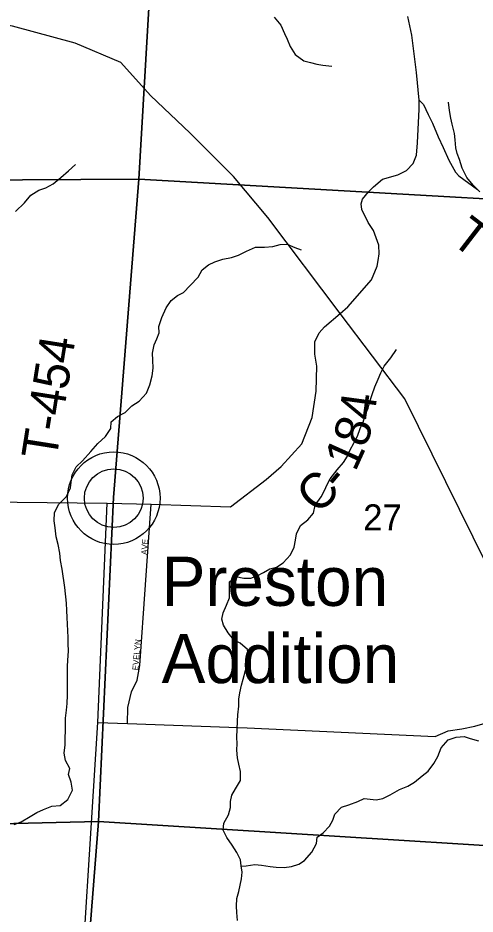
# Model space of a CAD drawing. Extents: x 1624196 to 2029251, y 146837 to 440034.
# Drawn here: x 1836514 to 1840391, y 320251 to 327860 of the extents above; entities that cross this region are included whole.
import ezdxf

# ---------------------------------------------------------------- set-up
doc = ezdxf.new("R2010")
doc.units = 0
for name, color, linetype in [('GM_P_State_Alignment', 7, 'Continuous'), ('GM_X_County_Road', 7, 'Continuous'), ('GM_X_County_Road_Text', 7, 'Continuous'), ('GM_X_Minor_River', 7, 'Continuous'), ('GM_X_Section', 7, 'Continuous'), ('GM_X_Section_Text', 7, 'Continuous'), ('GM_X_Township_Road', 7, 'Continuous'), ('GM_X_Township_Road_Text', 7, 'Continuous'), ('GM_X_Township_Subdivision', 7, 'Continuous'), ('GM_X_Township_Subdivision_Text', 7, 'Continuous'), ('GM_X_Unincorporated', 7, 'Continuous'), ('GM_X_Unincorporated_Location', 7, 'Continuous'), ('GM_X_Unincorporated_Text', 7, 'Continuous')]:
    doc.layers.add(name, color=color, linetype=linetype)

msp = doc.modelspace()

# ---------------------------------------------------------------- linework, layer by layer
at = {"layer": 'GM_P_State_Alignment'}
msp.add_lwpolyline([(1841070.6, 322042.9), (1839794.7, 324625.9), (1839247.6, 325350.5), (1838632.2, 326165.4), (1838342.4, 326513.4), (1837975.2, 326880.6), (1837637.1, 327199.5), (1837385.9, 327479.8), (1836999.5, 327644.1), (1836468.1, 327789.1), (1836052.7, 327856.7), (1835538, 327819), (1835028.6, 327760.1), (1834429.6, 327489.5), (1834101.1, 327199.5), (1833589.1, 326735.6), (1832690.6, 326291.1), (1831391.2, 325648.4), (1830367.1, 325213.5), (1830029, 325116.9), (1826845.3, 325045.2), (1826279.7, 325032.4)], dxfattribs=at)
at = {"layer": 'GM_X_County_Road'}
for points in [[(1837192.5, 321876.7), (1837270.6, 323740), (1837644.8, 323732.3), (1838317.8, 323709.7), (1838620.3, 323941), (1838746.7, 324051.3), (1838921.7, 324244.5), (1839008.2, 324466.4), (1839044.5, 324691.5), (1839049, 324904.1), (1839031.3, 325004.1), (1839031.6, 325108.3), (1839068.4, 325185.1), (1839113.5, 325237.9), (1839247.6, 325350.5), (1839313.1, 325405.5), (1839511.5, 325637.2), (1839561.6, 325752.3), (1839570.3, 325799.6), (1839578.6, 325855.3), (1839574.7, 325928.9), (1839528.6, 326054.5), (1839485.4, 326124), (1839431.5, 326233.4), (1839425.5, 326281.5), (1839436.1, 326321.7), (1839487.1, 326382.6), (1839530.5, 326425.4), (1839604.7, 326489.8), (1839734.8, 326527.6), (1839808.9, 326565.5), (1839866.5, 326623.2), (1839892.8, 326695.6), (1839902.7, 326797.8), (1839915.9, 327084.4), (1839917.5, 327160.1), (1839892.8, 327395.7), (1839855.8, 327714.4), (1839819.6, 327872.5)], [(1837014.2, 319052.5), (1837192.5, 321876.7)], [(1837192.5, 321876.7), (1837443.4, 321868.1), (1838457, 321833.2), (1840052.4, 321758.1), (1840163.7, 321808), (1840279.6, 321823.8), (1840389.3, 321847.6), (1840534.9, 321888)]]:
    msp.add_lwpolyline(points, dxfattribs=at)
at = {"layer": 'GM_X_Minor_River'}
for points in [[(1838686.4, 327865.2), (1838744.2, 327798.9), (1838774.1, 327728.6), (1838797.9, 327678.5), (1838821.8, 327618.3), (1838865.6, 327548), (1838939.6, 327495.6), (1838995.6, 327481.4), (1839047.6, 327467.2), (1839099.7, 327459), (1839175.7, 327448.7)], [(1840432.1, 326382.1), (1840374.2, 326440.4), (1840322.3, 326504.7), (1840282.5, 326583), (1840258.7, 326657.3), (1840238.8, 326707.5), (1840229, 326757.6), (1840223.1, 326823.7), (1840217.3, 326877.9), (1840195.5, 326956.1), (1840185.7, 327008.2), (1840173.8, 327072.4), (1840166, 327144.6)], [(1836813.8, 326450.9), (1836878.1, 326504.8), (1836944.3, 326560.7), (1837002.5, 326614.6)], [(1836494.7, 326215.5), (1836569, 326289.4), (1836623.3, 326353.4), (1836691.5, 326397.2), (1836751.6, 326417), (1836813.8, 326450.9)], [(1836933.8, 322354), (1836937.9, 322406.1), (1836942.1, 322482.3), (1836940.3, 322548.4), (1836940.5, 322598.5), (1836938.7, 322656.6), (1836931, 322768.9), (1836929.2, 322829), (1836927.3, 322891.2), (1836911.7, 323023.5), (1836888.2, 323179.9), (1836876.4, 323254.1), (1836868.5, 323314.2), (1836856.7, 323388.4), (1836838.9, 323454.6), (1836829.1, 323530.8), (1836821.3, 323591), (1836823.5, 323659.1), (1836859.8, 323731.1), (1836926, 323797), (1836960.3, 323869.1), (1836966.5, 323919.1), (1836974.7, 323979.2), (1837006.9, 324047.3), (1837063.1, 324099.2), (1837131.4, 324177.1), (1837191.7, 324245), (1837256, 324304.9), (1837302.2, 324372.9), (1837304.4, 324429), (1837358.6, 324474.9), (1837424.8, 324510.8), (1837481, 324564.7), (1837543.2, 324604.5), (1837605.5, 324672.5), (1837633.8, 324744.5), (1837652, 324820.6), (1837662.2, 324886.7), (1837658.4, 324954.8), (1837656.6, 325013), (1837668.8, 325085.1), (1837693, 325135.1), (1837711.2, 325187.1), (1837709.3, 325239.3), (1837735.6, 325317.3), (1837769.9, 325397.4), (1837814.1, 325461.3), (1837866.3, 325503.2), (1837918.4, 325529.1), (1837974.7, 325587), (1838043, 325659), (1838077.2, 325721), (1838129.4, 325762.9), (1838183.5, 325788.7), (1838251.7, 325810.5), (1838325.8, 325826.3), (1838386, 325844.1), (1838452.1, 325880), (1838528.3, 325911.8), (1838604.4, 325913.5), (1838676.6, 325919.3), (1838738.7, 325937.1), (1838796.8, 325938.9), (1838862.8, 325910.6), (1838916.8, 325890.4)], [(1839568.3, 324793.8), (1839592.5, 324845.9), (1839618.7, 324903.9), (1839677, 324973.8), (1839723.2, 325043.8)], [(1838375.1, 320196.5), (1838371.3, 320264.7), (1838367.5, 320316.8), (1838371.7, 320382.9), (1838387.9, 320443), (1838400, 320495.1), (1838410.2, 320551.1), (1838416.4, 320607.2), (1838408.5, 320659.4), (1838402.7, 320711.5), (1838370.8, 320773.7), (1838331, 320836), (1838287.1, 320900.3), (1838255.3, 320964.5), (1838261.4, 321022.6), (1838299.7, 321092.6), (1838317.9, 321156.7), (1838318, 321206.8), (1838328.2, 321260.9), (1838360.4, 321314.9), (1838400.7, 321384.9), (1838400.9, 321461), (1838387.1, 321523.2), (1838377.2, 321577.4), (1838371.4, 321641.5), (1838373.6, 321699.6), (1838371.7, 321749.7), (1838376.2, 321890), (1838380.3, 321942.1), (1838388.5, 322016.2), (1838388.7, 322074.4), (1838394.9, 322128.4), (1838411.1, 322194.5), (1838425.3, 322246.6), (1838443.5, 322318.7), (1838465.8, 322390.7), (1838469.9, 322444.8), (1838462.1, 322497), (1838398.2, 322551.3), (1838344.2, 322579.6), (1838298.3, 322637.8), (1838256.4, 322704.1), (1838242.6, 322754.3), (1838254.7, 322808.3), (1838283, 322872.4), (1838307.2, 322936.4), (1838309.4, 322994.5), (1838309.6, 323070.7), (1838361.8, 323116.6), (1838429.8, 323104.3), (1838487.9, 323104.1), (1838544, 323122), (1838596.2, 323149.8), (1838650.3, 323181.7), (1838706.5, 323197.6), (1838762.6, 323233.4), (1838824.9, 323301.4), (1838857.2, 323367.4), (1838867.4, 323425.5), (1838875.5, 323479.5), (1838909.8, 323549.6), (1838974, 323599.5), (1839020.2, 323655.4), (1839034.4, 323723.5), (1839086.7, 323793.5), (1839112.9, 323847.5), (1839137.1, 323897.5), (1839163.3, 323947.5), (1839221.6, 324023.5), (1839275.8, 324085.4), (1839308, 324137.4), (1839328.2, 324187.4), (1839366.4, 324255.4), (1839392.6, 324309.5), (1839416.9, 324373.5), (1839441, 324427.5), (1839461.3, 324495.6), (1839483.4, 324545.6), (1839495.6, 324595.7), (1839517.8, 324663.7), (1839540.1, 324727.8), (1839568.3, 324793.8)], [(1836481.2, 321010.9), (1836541.3, 321034.7), (1836617.6, 321078.5), (1836675.7, 321114.4), (1836729.9, 321140.2), (1836802.1, 321168.1), (1836872.2, 321173.8), (1836936.4, 321223.7), (1836976.7, 321301.7), (1836966.9, 321369.9), (1836943, 321436.1), (1836953.2, 321486.2), (1836917.3, 321554.5), (1836907.5, 321616.6), (1836913.7, 321688.7), (1836915.9, 321750.9), (1836918.1, 321803), (1836918.4, 321915.2), (1836926.6, 321981.3), (1836932.8, 322039.4), (1836935, 322109.5), (1836935.4, 322233.8), (1836933.6, 322303.9), (1836933.8, 322354)], [(1838408.6, 320658.8), (1838448.6, 320661.2), (1838522.7, 320671), (1838580.8, 320664.8), (1838652.8, 320654.5), (1838702.9, 320648.3), (1838772.9, 320646.1), (1838835, 320653.9), (1838895.2, 320673.7), (1838945.3, 320705.6), (1839007.6, 320777.5), (1839045.9, 320851.5), (1839052.1, 320903.6), (1839102.2, 320941.5), (1839156.5, 320997.5), (1839184.7, 321049.5), (1839200.8, 321099.5), (1839259.1, 321157.4), (1839319.2, 321177.2), (1839397.4, 321207), (1839451.5, 321230.9), (1839501.6, 321226.7), (1839551.6, 321220.5), (1839607.7, 321232.4), (1839671.9, 321262.2), (1839750.1, 321308), (1839820.3, 321335.8), (1839878.5, 321371.7), (1839942.7, 321423.6), (1839992.9, 321463.5), (1840041.1, 321529.5), (1840075.4, 321587.5), (1840103.6, 321661.5), (1840163.9, 321729.5), (1840230, 321753.3), (1840298.1, 321759), (1840348.2, 321742.8), (1840420.2, 321722.5)]]:
    msp.add_lwpolyline(points, dxfattribs=at)
at = {"layer": 'GM_X_Section'}
for points in [[(1837853.1, 331870.4), (1837539.1, 326491.8), (1833100.9, 326465.3), (1832918.1, 332106.3)], [(1837853.1, 331870.4), (1843486, 331613.3), (1843109.8, 326172.9), (1837539.1, 326491.8)], [(1837539.1, 326491.8), (1837326, 323788.8), (1837198.7, 321037.3), (1832892.1, 320934.1), (1833100.9, 326465.3)], [(1843109.8, 326172.9), (1842837.2, 320686.1), (1837198.7, 321037.3), (1837326, 323788.8), (1837539.1, 326491.8)], [(1832892.1, 320934.1), (1837198.7, 321037.3), (1836688.3, 314559.5), (1832628.6, 314649)], [(1842837.2, 320686.1), (1842499.4, 314329.7), (1836688.3, 314559.5), (1837198.7, 321037.3)]]:
    msp.add_lwpolyline(points, close=True, dxfattribs=at)
at = {"layer": 'GM_X_Township_Road'}
for points in [[(1839917.5, 327160.1), (1839953.8, 327123.9), (1839993.3, 327038.2), (1840029.5, 326967.4), (1840078.9, 326850.5), (1840121.7, 326759.9), (1840169.5, 326652.8), (1840225.5, 326549.1), (1840251.8, 326517.8), (1840411.5, 326404.1)], [(1835298.9, 323778.2), (1835860.2, 323787.7), (1836250.7, 323752.1), (1837270.6, 323740)]]:
    msp.add_lwpolyline(points, dxfattribs=at)
at = {"layer": 'GM_X_Township_Subdivision'}
msp.add_lwpolyline([(1837443.4, 321868.1), (1837444.8, 322003.7), (1837476.6, 322138.6), (1837525.1, 322237.6), (1837549, 322362.2), (1837644.8, 323732.3)], dxfattribs=at)
at = {"layer": 'GM_X_Unincorporated'}
for radius in [392.8, 249]:
    msp.add_circle((1837326.8, 323782.2), radius, dxfattribs=at)
at = {"layer": 'GM_X_Unincorporated_Location'}
msp.add_line((1837326.8, 323782.2), (1837326.8, 323782.2), dxfattribs=at)

# ---------------------------------------------------------------- texts
at = {"layer": 'GM_X_County_Road_Text'}
for s, rotation, p in [('4', 82.26997, (1839532.7, 324434.3)), ('8', 72.34056, (1839464.2, 324202.8)), ('1', 65.69854, (1839374.6, 323999)), ('C', 46.20337, (1839062.9, 323634.7)), ('-', 50.09304, (1839248.3, 323829.1))]:
    msp.add_text(s, height=300, rotation=rotation, dxfattribs=at).set_placement(p)
at = {"layer": 'GM_X_Section_Text'}
msp.add_text('27', height=221, rotation=0.00001, dxfattribs=at).set_placement((1839441.8, 323508.4))
at = {"layer": 'GM_X_Township_Road_Text'}
for s, rotation, p in [('T', 322.3964, (1840173.9, 325957.5)), ('T-454', 80.99781, (1836838.7, 324097.6))]:
    msp.add_text(s, height=300, rotation=rotation, dxfattribs=at).set_placement(p)
at = {"layer": 'GM_X_Township_Subdivision_Text'}
for s, rotation, p in [('AVE', 86.05688, (1837608.6, 323299.8)), ('EVELYN', 85.15499, (1837533.9, 322319.1))]:
    msp.add_text(s, height=50, rotation=rotation, dxfattribs=at).set_placement(p)
at = {"layer": 'GM_X_Unincorporated_Text'}
for s, p in [('Preston', (1837732.4, 322867.7)), ('Addition', (1837732.4, 322212.1))]:
    msp.add_text(s, height=417, rotation=0.00001, dxfattribs=at).set_placement(p)

doc.saveas('drawing.dxf')
